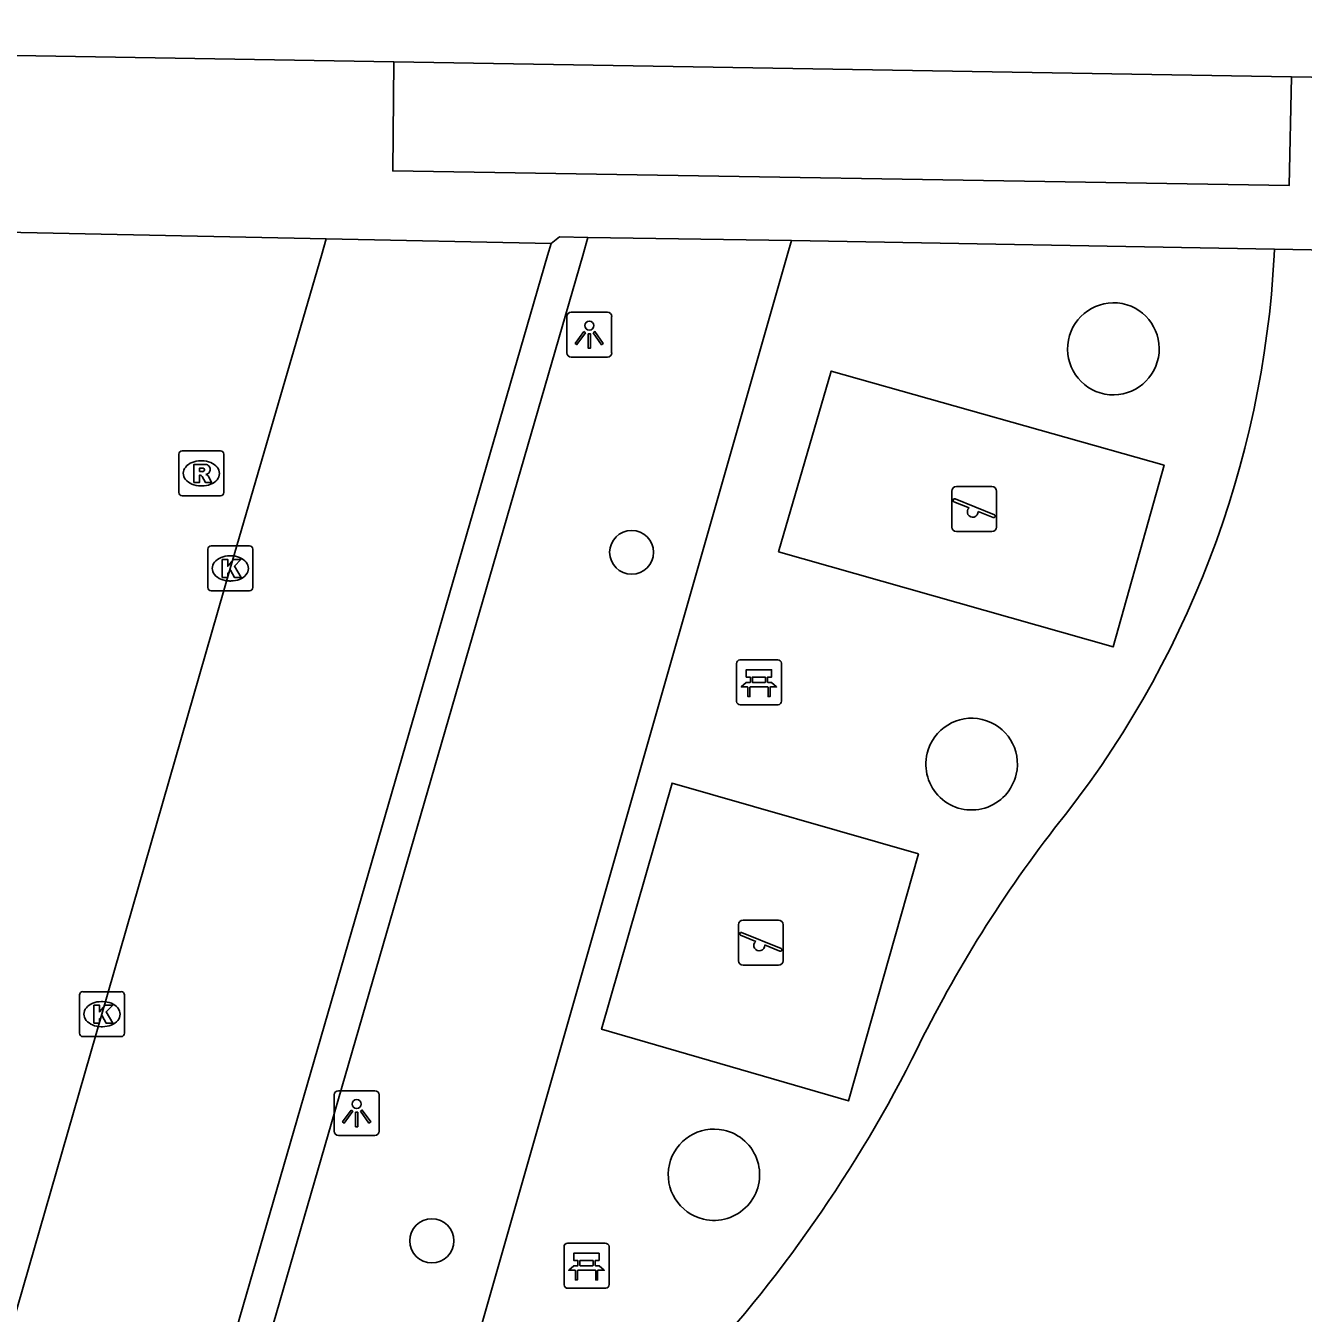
# Model space of a CAD drawing. Extents: x 159822 to 160765, y 380693 to 381634.
# Drawn here: x 160466.52 to 160494.92, y 381226.47 to 381255.11 of the extents above; entities that cross this region are included whole.
import ezdxf

# ---------------------------------------------------------------- set-up
doc = ezdxf.new("R2010")
doc.units = 0
for name, color, linetype in [('IMGEO_Bank', 7, 'Continuous'), ('IMGEO_Boom', 7, 'Continuous'), ('IMGEO_Kolk', 7, 'Continuous'), ('IMGEO_Lichtpunt', 7, 'Continuous'), ('IMGEO_Pand', 7, 'Continuous'), ('IMGEO_Rijbaan_lokaal_open', 7, 'Continuous'), ('IMGEO_Rioolput', 7, 'Continuous'), ('IMGEO_Speelvoorziening', 7, 'Continuous'), ('IMGEO_Voetpad_open', 7, 'Continuous')]:
    doc.layers.add(name, color=color, linetype=linetype)

msp = doc.modelspace()

# ---------------------------------------------------------------- linework, layer by layer
at = {"layer": 'IMGEO_Bank'}
for p, q in [((160482.322, 381240.079), (160482.322, 381240.92)), ((160482.322, 381240.92), (160482.322, 381240.079)), ((160482.397, 381241.004), (160483.238, 381241.004)), ((160483.238, 381241.004), (160482.397, 381241.004)), ((160483.322, 381240.929), (160483.322, 381240.088)), ((160483.322, 381240.088), (160483.322, 381240.929)), ((160482.631, 381240.51), (160482.631, 381240.616)), ((160482.675, 381240.616), (160482.675, 381240.51)), ((160482.963, 381240.622), (160482.681, 381240.622)), ((160482.681, 381240.504), (160482.963, 381240.504)), ((160482.969, 381240.51), (160482.969, 381240.616)), ((160483.013, 381240.616), (160483.013, 381240.51)), ((160483.019, 381240.402), (160482.626, 381240.402)), ((160483.247, 381240.004), (160482.406, 381240.004)), ((160482.406, 381240.004), (160483.247, 381240.004)), ((160478.488, 381227.105), (160478.488, 381227.946)), ((160478.488, 381227.946), (160478.488, 381227.105)), ((160478.563, 381228.03), (160479.404, 381228.03)), ((160479.404, 381228.03), (160478.563, 381228.03)), ((160479.488, 381227.955), (160479.488, 381227.114)), ((160479.488, 381227.114), (160479.488, 381227.955)), ((160478.797, 381227.536), (160478.797, 381227.642)), ((160478.841, 381227.642), (160478.841, 381227.536)), ((160479.129, 381227.648), (160478.847, 381227.648)), ((160479.135, 381227.536), (160479.135, 381227.642)), ((160479.179, 381227.642), (160479.179, 381227.536)), ((160479.185, 381227.428), (160478.792, 381227.428)), ((160478.847, 381227.53), (160479.129, 381227.53)), ((160479.413, 381227.03), (160478.572, 381227.03)), ((160478.572, 381227.03), (160479.413, 381227.03))]:
    msp.add_line(p, q, dxfattribs=at)
for points in [[(160482.625, 381240.622), (160482.539, 381240.622), (160482.539, 381240.783), (160483.102, 381240.783), (160483.102, 381240.622), (160483.019, 381240.622)], [(160482.569, 381240.402), (160482.427, 381240.402), (160482.539, 381240.504), (160482.625, 381240.504)], [(160483.019, 381240.504), (160483.102, 381240.504), (160483.214, 381240.402), (160483.075, 381240.402)], [(160482.619, 381240.395), (160482.619, 381240.188), (160482.576, 381240.188), (160482.576, 381240.395)], [(160483.069, 381240.395), (160483.069, 381240.188), (160483.025, 381240.188), (160483.025, 381240.395)], [(160478.791, 381227.648), (160478.705, 381227.648), (160478.705, 381227.809), (160479.268, 381227.809), (160479.268, 381227.648), (160479.185, 381227.648)], [(160478.735, 381227.428), (160478.593, 381227.428), (160478.705, 381227.53), (160478.791, 381227.53)], [(160478.785, 381227.421), (160478.785, 381227.214), (160478.742, 381227.214), (160478.742, 381227.421)], [(160479.185, 381227.53), (160479.268, 381227.53), (160479.38, 381227.428), (160479.241, 381227.428)], [(160479.235, 381227.421), (160479.235, 381227.214), (160479.191, 381227.214), (160479.191, 381227.421)]]:
    msp.add_lwpolyline(points, dxfattribs=at)
for centre, radius, start, end in [((160482.4, 381240.926), 0.0779, 92.4484, 184.2845), ((160482.4, 381240.926), 0.0779, 92.4484, 184.2845), ((160483.244, 381240.926), 0.0779, 2.4484, 94.2845), ((160483.244, 381240.926), 0.0779, 2.4484, 94.2845), ((160482.624, 381240.615), 0.00671, 2.8957, 87.1043), ((160482.624, 381240.511), 0.00671, 272.8957, 357.1043), ((160482.681, 381240.615), 0.00671, 92.8957, 177.1043), ((160482.681, 381240.511), 0.00671, 182.8957, 267.1043), ((160482.963, 381240.615), 0.00671, 2.8957, 87.1043), ((160482.963, 381240.511), 0.00671, 272.8957, 357.1043), ((160483.02, 381240.615), 0.00671, 92.8957, 177.1043), ((160483.02, 381240.511), 0.00671, 182.8957, 267.1043), ((160482.569, 381240.395), 0.00671, 2.8957, 87.1043), ((160482.626, 381240.395), 0.00671, 92.8957, 177.1043), ((160483.018, 381240.395), 0.00671, 2.8957, 87.1043), ((160483.075, 381240.395), 0.00671, 92.8957, 177.1043), ((160482.4, 381240.082), 0.0779, 182.4484, 274.2845), ((160482.4, 381240.082), 0.0779, 182.4484, 274.2845), ((160483.244, 381240.082), 0.0779, 272.4484, 4.2845), ((160483.244, 381240.082), 0.0779, 272.4484, 4.2845), ((160478.566, 381227.952), 0.0779, 92.4484, 184.2845), ((160478.566, 381227.952), 0.0779, 92.4484, 184.2845), ((160479.41, 381227.952), 0.0779, 2.4484, 94.2845), ((160479.41, 381227.952), 0.0779, 2.4484, 94.2845), ((160478.79, 381227.641), 0.00671, 2.8957, 87.1043), ((160478.847, 381227.641), 0.00671, 92.8957, 177.1043), ((160479.129, 381227.641), 0.00671, 2.8957, 87.1043), ((160479.186, 381227.641), 0.00671, 92.8957, 177.1043), ((160478.735, 381227.421), 0.00671, 2.8957, 87.1043), ((160478.792, 381227.421), 0.00671, 92.8957, 177.1043), ((160478.79, 381227.537), 0.00671, 272.8957, 357.1043), ((160478.847, 381227.537), 0.00671, 182.8957, 267.1043), ((160479.129, 381227.537), 0.00671, 272.8957, 357.1043), ((160479.186, 381227.537), 0.00671, 182.8957, 267.1043), ((160479.184, 381227.421), 0.00671, 2.8957, 87.1043), ((160479.241, 381227.421), 0.00671, 92.8957, 177.1043), ((160478.566, 381227.108), 0.0779, 182.4484, 274.2845), ((160478.566, 381227.108), 0.0779, 182.4484, 274.2845), ((160479.41, 381227.108), 0.0779, 272.4484, 4.2845), ((160479.41, 381227.108), 0.0779, 272.4484, 4.2845)]:
    msp.add_arc(centre, radius, start, end, dxfattribs=at)
at = {"layer": 'IMGEO_Boom'}
for centre in [(160479.99, 381243.396), (160475.548, 381228.084)]:
    msp.add_circle(centre, 0.489, dxfattribs=at)
at = {"layer": 'IMGEO_Kolk'}
for p, q in [((160470.566, 381242.612), (160470.566, 381243.464)), ((160470.641, 381243.538), (160471.493, 381243.538)), ((160471.567, 381243.464), (160471.567, 381242.612)), ((160471.054, 381243.318), (160471.079, 381243.318)), ((160471.077, 381242.758), (160471.052, 381242.758)), ((160471.493, 381242.538), (160470.641, 381242.538)), ((160467.788, 381233.625), (160468.64, 381233.625)), ((160467.713, 381232.699), (160467.713, 381233.551)), ((160468.201, 381233.405), (160468.226, 381233.405)), ((160468.714, 381233.551), (160468.714, 381232.699)), ((160468.224, 381232.845), (160468.199, 381232.845)), ((160468.64, 381232.625), (160467.788, 381232.625))]:
    msp.add_line(p, q, dxfattribs=at)
for points in [[(160470.566, 381242.612), (160470.566, 381243.464)], [(160470.641, 381243.538), (160471.493, 381243.538)], [(160471.567, 381243.464), (160471.567, 381242.612)], [(160470.887, 381243.238), (160471.01, 381243.238), (160471.01, 381243.087), (160471.14, 381243.238), (160471.304, 381243.238), (160471.158, 381243.087), (160471.311, 381242.838), (160471.159, 381242.838), (160471.074, 381243.002), (160471.01, 381242.935), (160471.01, 381242.838), (160470.887, 381242.838), (160470.887, 381243.238)], [(160471.493, 381242.538), (160470.641, 381242.538)], [(160467.788, 381233.625), (160468.64, 381233.625)], [(160467.713, 381232.699), (160467.713, 381233.551)], [(160468.034, 381233.325), (160468.157, 381233.325), (160468.157, 381233.174), (160468.287, 381233.325), (160468.451, 381233.325), (160468.305, 381233.174), (160468.458, 381232.925), (160468.306, 381232.925), (160468.221, 381233.089), (160468.157, 381233.022), (160468.157, 381232.925), (160468.034, 381232.925), (160468.034, 381233.325)], [(160468.714, 381233.551), (160468.714, 381232.699)], [(160468.64, 381232.625), (160467.788, 381232.625)]]:
    msp.add_lwpolyline(points, dxfattribs=at)
for centre, start, end in [((160470.643, 381243.462), 91.552, 178.448), ((160470.643, 381243.462), 91.552, 178.448), ((160471.491, 381243.462), 1.552, 88.448), ((160471.491, 381243.462), 1.552, 88.448), ((160470.643, 381242.614), 181.552, 268.448), ((160470.643, 381242.614), 181.552, 268.448), ((160471.491, 381242.614), 271.552, 358.448), ((160471.491, 381242.614), 271.552, 358.448), ((160467.79, 381233.549), 91.552, 178.448), ((160467.79, 381233.549), 91.552, 178.448), ((160468.638, 381233.549), 1.552, 88.448), ((160468.638, 381233.549), 1.552, 88.448), ((160467.79, 381232.701), 181.552, 268.448), ((160467.79, 381232.701), 181.552, 268.448), ((160468.638, 381232.701), 271.552, 358.448), ((160468.638, 381232.701), 271.552, 358.448)]:
    msp.add_arc(centre, 0.0765, start, end, dxfattribs=at)
for centre, major_axis, ratio, start_param, end_param in [((160471.053, 381243.038), (-0.387, 0.002), 0.722429, 4.712389, 7.853982), ((160471.078, 381243.038), (-0.39, 0.002), 0.717154, 1.570796, 4.712389), ((160468.2, 381233.125), (-0.387, 0.002), 0.722429, 4.712389, 7.853982), ((160468.225, 381233.125), (-0.39, 0.002), 0.717154, 1.570796, 4.712389)]:
    msp.add_ellipse(centre, major_axis=major_axis, ratio=ratio, start_param=start_param, end_param=end_param, dxfattribs=at)
at = {"layer": 'IMGEO_Lichtpunt'}
for p, q in [((160478.55, 381248.641), (160478.55, 381247.834)), ((160478.55, 381248.641), (160478.55, 381247.834)), ((160479.452, 381248.736), (160478.644, 381248.736)), ((160479.452, 381248.736), (160478.644, 381248.736)), ((160479.546, 381247.834), (160479.546, 381248.641)), ((160479.546, 381247.834), (160479.546, 381248.641)), ((160478.644, 381247.74), (160479.452, 381247.74)), ((160478.644, 381247.74), (160479.452, 381247.74)), ((160473.377, 381231.328), (160473.377, 381230.521)), ((160473.377, 381231.328), (160473.377, 381230.521)), ((160474.279, 381231.423), (160473.471, 381231.423)), ((160474.279, 381231.423), (160473.471, 381231.423)), ((160474.373, 381230.521), (160474.373, 381231.328)), ((160474.373, 381230.521), (160474.373, 381231.328)), ((160473.471, 381230.427), (160474.279, 381230.427)), ((160473.471, 381230.427), (160474.279, 381230.427))]:
    msp.add_line(p, q, dxfattribs=at)
for points in [[(160478.924, 381248.305), (160478.963, 381248.277), (160478.775, 381248.015), (160478.737, 381248.042), (160478.924, 381248.305)], [(160479.026, 381248.257), (160479.073, 381248.257), (160479.073, 381247.935), (160479.026, 381247.935), (160479.026, 381248.257)], [(160479.136, 381248.277), (160479.174, 381248.304), (160479.361, 381248.042), (160479.322, 381248.014), (160479.136, 381248.277)], [(160473.751, 381230.992), (160473.79, 381230.964), (160473.602, 381230.702), (160473.564, 381230.729), (160473.751, 381230.992)], [(160473.853, 381230.944), (160473.9, 381230.944), (160473.9, 381230.622), (160473.853, 381230.622), (160473.853, 381230.944)], [(160473.963, 381230.964), (160474.001, 381230.991), (160474.188, 381230.729), (160474.149, 381230.701), (160473.963, 381230.964)]]:
    msp.add_lwpolyline(points, dxfattribs=at)
for centre in [(160479.049, 381248.439), (160473.876, 381231.126)]:
    msp.add_circle(centre, 0.0994, dxfattribs=at)
for centre, start, end in [((160478.644, 381248.641), 90, 180), ((160478.644, 381248.641), 90, 180), ((160479.452, 381248.641), 0, 90), ((160479.452, 381248.641), 0, 90), ((160478.644, 381247.834), 180, 270), ((160478.644, 381247.834), 180, 270), ((160479.452, 381247.834), 270, 0), ((160479.452, 381247.834), 270, 360), ((160473.471, 381231.328), 90, 180), ((160473.471, 381231.328), 90, 180), ((160474.279, 381231.328), 0, 90), ((160474.279, 381231.328), 0, 90), ((160473.471, 381230.521), 180, 270), ((160473.471, 381230.521), 180, 270), ((160474.279, 381230.521), 270, 0), ((160474.279, 381230.521), 270, 360)]:
    msp.add_arc(centre, 0.0946, start, end, dxfattribs=at)
at = {"layer": 'IMGEO_Pand'}
for points in [[(160456.025, 381243.734), (160457.805, 381250), (160458.87, 381253.747), (160458.403, 381253.88), (160460.112, 381255.107), (160460.102, 381254.549), (160474.702, 381254.304)], [(160474.702, 381254.304), (160494.666, 381253.969)], [(160494.666, 381253.969), (160500, 381253.879), (160509.395, 381253.722)]]:
    msp.add_lwpolyline(points, dxfattribs=at)
at = {"layer": 'IMGEO_Rijbaan_lokaal_open'}
for points in [[(160460.424, 381244.76), (160461.942, 381250), (160462.114, 381250.595), (160473.201, 381250.366)], [(160473.201, 381250.366), (160473.094, 381250), (160471.066, 381243.038), (160468.212, 381233.126), (160465.321, 381223.117), (160462.228, 381212.481)]]:
    msp.add_lwpolyline(points, dxfattribs=at)
at = {"layer": 'IMGEO_Rioolput'}
for p, q in [((160469.997, 381245.652), (160470.849, 381245.652)), ((160469.922, 381244.726), (160469.922, 381245.578)), ((160470.41, 381245.432), (160470.435, 381245.432)), ((160470.923, 381245.578), (160470.923, 381244.726)), ((160470.433, 381244.872), (160470.408, 381244.872)), ((160470.849, 381244.652), (160469.997, 381244.652))]:
    msp.add_line(p, q, dxfattribs=at)
for points in [[(160469.997, 381245.652), (160470.849, 381245.652)], [(160469.922, 381244.726), (160469.922, 381245.578)], [(160470.511, 381245.35), (160470.259, 381245.352), (160470.259, 381244.952)], [(160470.923, 381245.578), (160470.923, 381244.726)], [(160470.259, 381244.952), (160470.383, 381244.952), (160470.383, 381245.114), (160470.394, 381245.114)], [(160470.437, 381245.271), (160470.383, 381245.271), (160470.383, 381245.19)], [(160470.383, 381245.19), (160470.435, 381245.19)], [(160470.441, 381245.085), (160470.512, 381244.952), (160470.652, 381244.952), (160470.587, 381245.078)], [(160470.849, 381244.652), (160469.997, 381244.652)]]:
    msp.add_lwpolyline(points, dxfattribs=at)
for centre, radius, start, end in [((160469.999, 381245.576), 0.0765, 91.552, 178.448), ((160469.999, 381245.576), 0.0765, 91.552, 178.448), ((160470.847, 381245.576), 0.0765, 1.552, 88.448), ((160470.847, 381245.576), 0.0765, 1.552, 88.448), ((160470.51, 381245.24), 0.109, 350.3612, 89.416), ((160470.393, 381245.061), 0.0533, 26.0293, 88.6989), ((160470.419, 381245.379), 0.19, 274.7715, 282.9687), ((160470.443, 381245.175), 0.0964, 77.0061, 93.1865), ((160470.457, 381245.232), 0.0378, 276.6634, 79.6772), ((160470.508, 381245.24), 0.112, 277.5842, 350.9817), ((160470.492, 381245.025), 0.108, 29.5134, 73.7905), ((160469.999, 381244.728), 0.0765, 181.552, 268.448), ((160469.999, 381244.728), 0.0765, 181.552, 268.448), ((160470.847, 381244.728), 0.0765, 271.552, 358.448), ((160470.847, 381244.728), 0.0765, 271.552, 358.448)]:
    msp.add_arc(centre, radius, start, end, dxfattribs=at)
for centre, major_axis, ratio, start_param, end_param in [((160470.409, 381245.152), (-0.387, 0.002), 0.722429, 4.712389, 7.853982), ((160470.434, 381245.152), (-0.39, 0.002), 0.717154, 1.570796, 4.712389)]:
    msp.add_ellipse(centre, major_axis=major_axis, ratio=ratio, start_param=start_param, end_param=end_param, dxfattribs=at)
at = {"layer": 'IMGEO_Speelvoorziening'}
for p, q in [((160487.212, 381244.857), (160488.002, 381244.857)), ((160488.002, 381244.857), (160487.212, 381244.857)), ((160487.112, 381243.957), (160487.112, 381244.757)), ((160487.112, 381244.757), (160487.112, 381243.957)), ((160487.495, 381244.385), (160487.156, 381244.522)), ((160487.181, 381244.582), (160488.057, 381244.229)), ((160488.102, 381244.757), (160488.102, 381243.957)), ((160488.102, 381243.957), (160488.102, 381244.757)), ((160488.033, 381244.169), (160487.693, 381244.306)), ((160488.002, 381243.857), (160487.212, 381243.857)), ((160487.212, 381243.857), (160488.002, 381243.857)), ((160482.367, 381234.314), (160482.367, 381235.114)), ((160482.367, 381235.114), (160482.367, 381234.314)), ((160482.467, 381235.214), (160483.257, 381235.214)), ((160483.257, 381235.214), (160482.467, 381235.214)), ((160483.357, 381235.114), (160483.357, 381234.314)), ((160483.357, 381234.314), (160483.357, 381235.114)), ((160482.75, 381234.742), (160482.411, 381234.879)), ((160482.436, 381234.939), (160483.312, 381234.586)), ((160483.288, 381234.526), (160482.948, 381234.663)), ((160483.257, 381234.214), (160482.467, 381234.214)), ((160482.467, 381234.214), (160483.257, 381234.214))]:
    msp.add_line(p, q, dxfattribs=at)
for centre, radius, start, end in [((160487.212, 381244.757), 0.1, 90, 180), ((160487.212, 381244.757), 0.1, 90, 180), ((160488.002, 381244.757), 0.1, 0, 90), ((160488.002, 381244.757), 0.1, 360, 90), ((160487.169, 381244.552), 0.0327, 68.078, 248.078), ((160487.574, 381244.295), 0.12, 130.9928, 5.1632), ((160488.045, 381244.199), 0.0327, 248.078, 68.078), ((160487.212, 381243.957), 0.1, 180, 270), ((160487.212, 381243.957), 0.1, 180, 270), ((160488.002, 381243.957), 0.1, 270, 0), ((160488.002, 381243.957), 0.1, 270, 0), ((160482.467, 381235.114), 0.1, 90, 180), ((160482.467, 381235.114), 0.1, 90, 180), ((160483.257, 381235.114), 0.1, 0, 90), ((160483.257, 381235.114), 0.1, 360, 90), ((160482.424, 381234.909), 0.0327, 68.078, 248.078), ((160482.829, 381234.652), 0.12, 130.9928, 5.1632), ((160483.3, 381234.556), 0.0327, 248.078, 68.078), ((160482.467, 381234.314), 0.1, 180, 270), ((160482.467, 381234.314), 0.1, 180, 270), ((160483.257, 381234.314), 0.1, 270, 0), ((160483.257, 381234.314), 0.1, 270, 0)]:
    msp.add_arc(centre, radius, start, end, dxfattribs=at)
at = {"layer": 'IMGEO_Voetpad_open'}
for points in [[(160494.666, 381253.969), (160494.608, 381251.551), (160474.677, 381251.879), (160474.702, 381254.304)], [(160478.198, 381250.262), (160478.122, 381250), (160467.213, 381212.366)], [(160467.959, 381212.203), (160478.902, 381250), (160479.016, 381250.395)], [(160473.201, 381250.366), (160478.198, 381250.262)], [(160483.542, 381250.329), (160483.448, 381250), (160473.739, 381216.013)], [(160479.016, 381250.395), (160478.386, 381250.411), (160478.198, 381250.262)], [(160479.016, 381250.395), (160483.542, 381250.329)], [(160483.542, 381250.329), (160494.286, 381250.14)], [(160494.286, 381250.14), (160500, 381250.034), (160501.828, 381250), (160504.145, 381249.957), (160500, 381235.464), (160493.199, 381211.684), (160472.531, 381212.135)], [(160494.279, 381250), (160494.286, 381250.14)], [(160483.258, 381243.404), (160484.428, 381247.425), (160491.83, 381245.332), (160490.694, 381241.292), (160483.258, 381243.404)], [(160486.369, 381236.693), (160484.814, 381231.196), (160479.324, 381232.79), (160480.888, 381238.265), (160486.369, 381236.693)]]:
    msp.add_lwpolyline(points, dxfattribs=at)
for centre, radius, start, end in [((160472.144, 381251.177), 22.166, 321.1008, 356.9556), ((160490.708, 381247.921), 1.024, 79.3704, 259.0192), ((160490.698, 381247.923), 1.024, 259.5913, 78.7982), ((160487.552, 381238.691), 1.016, 346.8532, 166.6335), ((160487.549, 381238.681), 1.016, 166.0501, 347.4365), ((160512.411, 381219.494), 29.074, 142.3378, 154.2494), ((160458.876, 381246.055), 30.691, 316.1203, 333.0083), ((160481.82, 381229.554), 1.015, 77.6626, 256.839), ((160481.822, 381229.554), 1.015, 256.7327, 77.7688)]:
    msp.add_arc(centre, radius, start, end, dxfattribs=at)

doc.saveas('drawing.dxf')
